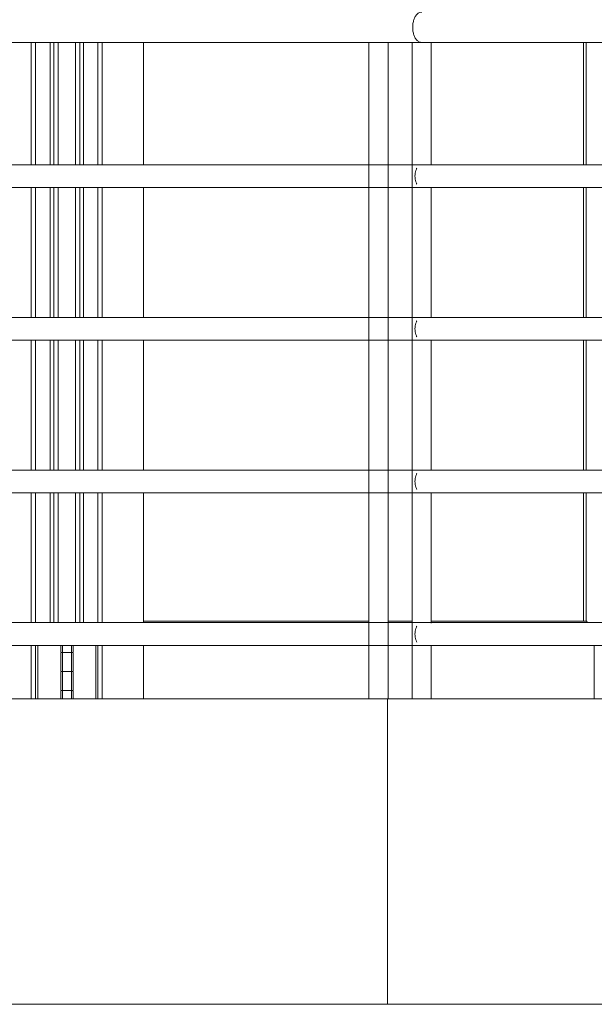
# Model space of a CAD drawing. Header units: inches. Extents: x 424 to 2043, y -237 to 445.
# Tile 909 of 965: x 979.802 to 980.555, y 229.75 to 231.04. Entities that reach past the tile are written whole.
import ezdxf

# ---------------------------------------------------------------- set-up
doc = ezdxf.new("R2010")
doc.units = ezdxf.units.IN
doc.header["$MEASUREMENT"] = 0
for name, color, linetype, lineweight in [('A-DOOR', 31, 'Continuous', 9), ('A-FLOR', 192, 'Continuous', 9), ('A-FLOR-HRAL', 11, 'Continuous', 9)]:
    doc.layers.add(name, color=color, linetype=linetype, lineweight=lineweight)

# ---------------------------------------------------------------- blocks, each defined once
blk = doc.blocks.new('Railing - 25mm-185987-Section 2')
at = {"layer": 'A-FLOR-HRAL'}
for p, q in [((27.2642, 6.46), (27.2642, 5.6)), ((27.2761, 6.46), (27.2642, 6.46)), ((27.2824, 6.46), (27.2761, 6.46)), ((27.2892, 6.2995), (27.2892, 6.46)), ((27.2892, 6.0995), (27.2892, 6.2705)), ((27.2892, 5.8995), (27.2892, 6.0705)), ((27.2892, 5.6995), (27.2892, 5.8705)), ((27.2892, 5.6), (27.2892, 5.6705))]:
    blk.add_line(p, q, dxfattribs=at)
blk = doc.blocks.new('Railing - 25mm-V37-Section 2')
at = {"layer": 'A-FLOR-HRAL'}
for p, q in [((19.7206, 6.46), (19.7206, 5.6)), ((19.7326, 6.46), (19.7206, 6.46)), ((19.7456, 6.46), (19.7326, 6.46)), ((19.7456, 5.6), (19.7456, 6.46))]:
    blk.add_line(p, q, dxfattribs=at)
blk = doc.blocks.new('Railing - Railing-202422-Section 2')
at = {"layer": 'A-FLOR-HRAL'}
for p, q in [((20.2501, 14.46), (26.2602, 14.46)), ((26.2602, 14.46), (29.7887, 14.46)), ((26.2602, 14.3), (20.4674, 14.3)), ((29.7887, 14.3), (26.2602, 14.3)), ((20.5081, 14.27), (26.2602, 14.27)), ((26.2602, 14.27), (29.7887, 14.27)), ((26.2602, 14.1), (20.739, 14.1)), ((29.7887, 14.1), (26.2602, 14.1)), ((20.7797, 14.07), (26.2602, 14.07)), ((26.2602, 14.07), (29.7887, 14.07)), ((26.2602, 13.9), (21.0106, 13.9)), ((29.7887, 13.9), (26.2602, 13.9)), ((21.0513, 13.87), (26.2602, 13.87)), ((26.2602, 13.87), (29.7887, 13.87)), ((26.2602, 13.7), (21.2822, 13.7)), ((29.7887, 13.7), (26.2602, 13.7)), ((21.323, 13.67), (26.2602, 13.67)), ((26.2602, 13.67), (29.7887, 13.67))]:
    blk.add_line(p, q, dxfattribs=at)
for points, knots in [([(26.2483, 14.48), (26.2483, 14.4817), (26.2485, 14.4852), (26.2496, 14.4893), (26.2507, 14.4922), (26.2517, 14.4942), (26.2529, 14.4959), (26.2542, 14.4974), (26.2556, 14.4985), (26.2571, 14.4994), (26.2587, 14.4999), (26.2597, 14.5), (26.2602, 14.5)], [0, 0, 0, 0, 0.0833333, 0.1666667, 0.2083333, 0.25, 0.2916667, 0.3333333, 0.375, 0.4166667, 0.4583333, 0.5, 0.5, 0.5, 0.5]), ([(26.2602, 14.46), (26.2597, 14.46), (26.2587, 14.4601), (26.2571, 14.4606), (26.2556, 14.4615), (26.2542, 14.4626), (26.2529, 14.4641), (26.2517, 14.4658), (26.2507, 14.4678), (26.2496, 14.4707), (26.2485, 14.4748), (26.2483, 14.4783), (26.2483, 14.48)], [0.5, 0.5, 0.5, 0.5, 0.5416667, 0.5833333, 0.625, 0.6666667, 0.7083333, 0.75, 0.7916667, 0.8333333, 0.9166667, 1, 1, 1, 1]), ([(26.2513, 14.285), (26.2513, 14.2863), (26.2515, 14.2889), (26.2522, 14.292), (26.2531, 14.2942), (26.2536, 14.2951), (26.2539, 14.2956)], [0, 0, 0, 0, 0.0833333, 0.1666667, 0.2083333, 0.25, 0.25, 0.25, 0.25]), ([(26.2539, 14.2744), (26.2536, 14.2749), (26.2531, 14.2758), (26.2522, 14.278), (26.2515, 14.2811), (26.2513, 14.2837), (26.2513, 14.285)], [0.75, 0.75, 0.75, 0.75, 0.7916667, 0.8333333, 0.9166667, 1, 1, 1, 1]), ([(26.2513, 14.085), (26.2513, 14.0863), (26.2515, 14.0889), (26.2522, 14.092), (26.2531, 14.0942), (26.2536, 14.0951), (26.2539, 14.0956)], [0, 0, 0, 0, 0.0833333, 0.1666667, 0.2083333, 0.25, 0.25, 0.25, 0.25]), ([(26.2539, 14.0744), (26.2536, 14.0749), (26.2531, 14.0758), (26.2522, 14.078), (26.2515, 14.0811), (26.2513, 14.0837), (26.2513, 14.085)], [0.75, 0.75, 0.75, 0.75, 0.7916667, 0.8333333, 0.9166667, 1, 1, 1, 1]), ([(26.2513, 13.885), (26.2513, 13.8863), (26.2515, 13.8889), (26.2522, 13.892), (26.2531, 13.8942), (26.2536, 13.8951), (26.2539, 13.8956)], [0, 0, 0, 0, 0.0833333, 0.1666667, 0.2083333, 0.25, 0.25, 0.25, 0.25]), ([(26.2539, 13.8744), (26.2536, 13.8749), (26.2531, 13.8758), (26.2522, 13.878), (26.2515, 13.8811), (26.2513, 13.8837), (26.2513, 13.885)], [0.75, 0.75, 0.75, 0.75, 0.7916667, 0.8333333, 0.9166667, 1, 1, 1, 1]), ([(26.2513, 13.685), (26.2513, 13.6863), (26.2515, 13.6889), (26.2522, 13.692), (26.2531, 13.6942), (26.2536, 13.6951), (26.2539, 13.6956)], [0, 0, 0, 0, 0.0833333, 0.1666667, 0.2083333, 0.25, 0.25, 0.25, 0.25]), ([(26.2539, 13.6744), (26.2536, 13.6749), (26.2531, 13.6758), (26.2522, 13.678), (26.2515, 13.6811), (26.2513, 13.6837), (26.2513, 13.685)], [0.75, 0.75, 0.75, 0.75, 0.7916667, 0.8333333, 0.9166667, 1, 1, 1, 1])]:
    blk.add_open_spline(points, degree=3, knots=knots, dxfattribs=at)
for name, p in [('Railing - 25mm-V37-Section 2', (6.4704, 8)), ('Railing - 25mm-185987-Section 2', (-1.0165, 8))]:
    blk.add_blockref(name, p)
blk = doc.blocks.new('5-panel_Bi-fold_external_door_10806 - Type 1-V73-Section 2')
at = {"layer": 'A-DOOR'}
for p, q in [((25.748, 14.3), (25.748, 14.46)), ((25.7537, 14.46), (25.7537, 14.3)), ((25.773, 14.3), (25.773, 14.46)), ((25.7779, 14.3), (25.7779, 14.46)), ((25.7836, 14.3), (25.7836, 14.46)), ((25.8061, 14.46), (25.8061, 14.3)), ((25.8117, 14.46), (25.8117, 14.3)), ((25.8167, 14.46), (25.8167, 14.3)), ((25.8355, 14.3), (25.8355, 14.46)), ((25.8411, 14.46), (25.8411, 14.3)), ((25.8953, 14.46), (25.8953, 14.3)), ((26.4722, 14.3), (26.4722, 14.46)), ((26.4758, 14.3), (26.4758, 14.46)), ((25.748, 14.1), (25.748, 14.27)), ((25.7537, 14.27), (25.7537, 14.1)), ((25.773, 14.1), (25.773, 14.27)), ((25.7779, 14.1), (25.7779, 14.27)), ((25.7836, 14.1), (25.7836, 14.27)), ((25.8061, 14.27), (25.8061, 14.1)), ((25.8117, 14.27), (25.8117, 14.1)), ((25.8167, 14.27), (25.8167, 14.1)), ((25.8355, 14.1), (25.8355, 14.27)), ((25.8411, 14.27), (25.8411, 14.1)), ((25.8953, 14.27), (25.8953, 14.1)), ((26.4722, 14.1), (26.4722, 14.27)), ((26.4758, 14.1), (26.4758, 14.27)), ((25.748, 13.9), (25.748, 14.07)), ((25.7537, 14.07), (25.7537, 13.9)), ((25.773, 13.9), (25.773, 14.07)), ((25.7779, 13.9), (25.7779, 14.07)), ((25.7836, 13.9), (25.7836, 14.07)), ((25.8061, 14.07), (25.8061, 13.9)), ((25.8117, 14.07), (25.8117, 13.9)), ((25.8167, 14.07), (25.8167, 13.9)), ((25.8355, 13.9), (25.8355, 14.07)), ((25.8411, 14.07), (25.8411, 13.9)), ((25.8953, 14.07), (25.8953, 13.9)), ((26.4722, 13.9), (26.4722, 14.07)), ((26.4758, 13.9), (26.4758, 14.07)), ((25.748, 13.7), (25.748, 13.87)), ((25.7537, 13.87), (25.7537, 13.7)), ((25.773, 13.7), (25.773, 13.87)), ((25.7779, 13.7), (25.7779, 13.87)), ((25.7836, 13.7), (25.7836, 13.87)), ((25.8061, 13.87), (25.8061, 13.7)), ((25.8117, 13.87), (25.8117, 13.7)), ((25.8167, 13.87), (25.8167, 13.7)), ((25.8355, 13.7), (25.8355, 13.87)), ((25.8411, 13.87), (25.8411, 13.7)), ((25.8953, 13.87), (25.8953, 13.7)), ((26.4722, 13.7018), (26.4722, 13.87)), ((26.4758, 13.7018), (26.4758, 13.87)), ((25.8953, 13.7018), (26.191, 13.7018)), ((26.2158, 13.7018), (26.2477, 13.7018)), ((26.2725, 13.7018), (26.4763, 13.7018)), ((26.4763, 13.7018), (26.4776, 13.7)), ((25.748, 13.6), (25.748, 13.67)), ((25.7537, 13.67), (25.7537, 13.6)), ((25.7566, 13.6), (25.7566, 13.67)), ((25.787, 13.67), (25.787, 13.662)), ((25.7891, 13.67), (25.7891, 13.6)), ((25.8008, 13.6), (25.8008, 13.67)), ((25.803, 13.662), (25.803, 13.67)), ((25.8328, 13.67), (25.8328, 13.6)), ((25.8355, 13.6), (25.8355, 13.67)), ((25.8411, 13.67), (25.8411, 13.6)), ((25.8953, 13.67), (25.8953, 13.6)), ((26.4861, 13.67), (26.4861, 13.6)), ((25.787, 13.66), (25.787, 13.637)), ((25.7949, 13.661), (25.789, 13.661)), ((25.789, 13.661), (25.795, 13.661)), ((25.8, 13.661), (25.7949, 13.661)), ((25.795, 13.661), (25.8009, 13.661)), ((25.803, 13.637), (25.803, 13.66)), ((25.7949, 13.636), (25.789, 13.636)), ((25.789, 13.636), (25.795, 13.636)), ((25.8, 13.636), (25.7949, 13.636)), ((25.795, 13.636), (25.8009, 13.636)), ((25.787, 13.635), (25.787, 13.612)), ((25.803, 13.612), (25.803, 13.635)), ((25.787, 13.61), (25.787, 13.6)), ((25.7949, 13.611), (25.789, 13.611)), ((25.789, 13.611), (25.795, 13.611)), ((25.8, 13.611), (25.7949, 13.611)), ((25.795, 13.611), (25.8009, 13.611)), ((25.803, 13.6), (25.803, 13.61))]:
    blk.add_line(p, q, dxfattribs=at)
at = {"layer": 'A-DOOR', "flags": 128}
for points in [[(25.788, 13.661), (25.7879, 13.661), (25.7879, 13.661), (25.7878, 13.661), (25.7878, 13.661), (25.7878, 13.661), (25.7877, 13.661), (25.7877, 13.661), (25.7877, 13.6611), (25.7876, 13.6611), (25.7876, 13.6611), (25.7875, 13.6611), (25.7875, 13.6611), (25.7875, 13.6611), (25.7874, 13.6612), (25.7874, 13.6612), (25.7874, 13.6612), (25.7873, 13.6612), (25.7873, 13.6612), (25.7873, 13.6613), (25.7872, 13.6613), (25.7872, 13.6613), (25.7872, 13.6614), (25.7872, 13.6614), (25.7871, 13.6614), (25.7871, 13.6615), (25.7871, 13.6615), (25.7871, 13.6615), (25.7871, 13.6616), (25.787, 13.6616), (25.787, 13.6616), (25.787, 13.6617), (25.787, 13.6617), (25.787, 13.6618), (25.787, 13.6618), (25.787, 13.6618), (25.787, 13.6619), (25.787, 13.6619), (25.787, 13.6619), (25.787, 13.662), (25.787, 13.662)], [(25.803, 13.662), (25.803, 13.662), (25.803, 13.6619), (25.803, 13.6619), (25.803, 13.6618), (25.8029, 13.6618), (25.8029, 13.6618), (25.8029, 13.6617), (25.8029, 13.6617), (25.8029, 13.6616), (25.8029, 13.6616), (25.8029, 13.6616), (25.8029, 13.6615), (25.8028, 13.6615), (25.8028, 13.6615), (25.8028, 13.6614), (25.8028, 13.6614), (25.8027, 13.6614), (25.8027, 13.6613), (25.8027, 13.6613), (25.8027, 13.6613), (25.8026, 13.6613), (25.8026, 13.6612), (25.8026, 13.6612), (25.8025, 13.6612), (25.8025, 13.6612), (25.8025, 13.6611), (25.8024, 13.6611), (25.8024, 13.6611), (25.8024, 13.6611), (25.8023, 13.6611), (25.8023, 13.6611), (25.8023, 13.661), (25.8022, 13.661), (25.8022, 13.661), (25.8021, 13.661), (25.8021, 13.661), (25.8021, 13.661), (25.802, 13.661), (25.802, 13.661), (25.802, 13.661)], [(25.787, 13.66), (25.787, 13.66), (25.787, 13.6601), (25.787, 13.6601), (25.787, 13.6602), (25.787, 13.6602), (25.787, 13.6602), (25.787, 13.6603), (25.787, 13.6603), (25.787, 13.6604), (25.787, 13.6604), (25.7871, 13.6604), (25.7871, 13.6605), (25.7871, 13.6605), (25.7871, 13.6605), (25.7871, 13.6606), (25.7872, 13.6606), (25.7872, 13.6606), (25.7872, 13.6607), (25.7872, 13.6607), (25.7873, 13.6607), (25.7873, 13.6607), (25.7873, 13.6608), (25.7874, 13.6608), (25.7874, 13.6608), (25.7874, 13.6608), (25.7875, 13.6609), (25.7875, 13.6609), (25.7875, 13.6609), (25.7876, 13.6609), (25.7876, 13.6609), (25.7876, 13.6609), (25.7877, 13.661), (25.7877, 13.661), (25.7878, 13.661), (25.7878, 13.661), (25.7878, 13.661), (25.7879, 13.661), (25.7879, 13.661), (25.788, 13.661), (25.788, 13.661)], [(25.7949, 13.661), (25.7946, 13.661), (25.7943, 13.661), (25.7941, 13.661), (25.7938, 13.661), (25.7935, 13.661), (25.7932, 13.661), (25.793, 13.661), (25.7927, 13.661), (25.7924, 13.661), (25.7922, 13.661), (25.7919, 13.661), (25.7917, 13.661), (25.7914, 13.661), (25.7912, 13.661), (25.791, 13.661), (25.7907, 13.661), (25.7905, 13.661), (25.7903, 13.661), (25.7901, 13.661), (25.7899, 13.661), (25.7897, 13.661), (25.7895, 13.661), (25.7894, 13.661), (25.7892, 13.661), (25.789, 13.661), (25.7889, 13.661), (25.7888, 13.661), (25.7886, 13.661), (25.7885, 13.661), (25.7884, 13.661), (25.7883, 13.661), (25.7882, 13.661), (25.7882, 13.661), (25.7881, 13.661), (25.7881, 13.661), (25.788, 13.661), (25.788, 13.661), (25.788, 13.661), (25.788, 13.661)], [(25.788, 13.661), (25.788, 13.661), (25.788, 13.661), (25.788, 13.661), (25.7881, 13.661), (25.7881, 13.661), (25.7882, 13.661), (25.7882, 13.661), (25.7883, 13.661), (25.7884, 13.661), (25.7885, 13.661), (25.7886, 13.661), (25.7888, 13.661), (25.7889, 13.661), (25.789, 13.661), (25.7892, 13.661), (25.7894, 13.661), (25.7895, 13.661), (25.7897, 13.661), (25.7899, 13.661), (25.7901, 13.661), (25.7903, 13.661), (25.7905, 13.661), (25.7907, 13.661), (25.791, 13.661), (25.7912, 13.661), (25.7914, 13.661), (25.7917, 13.661), (25.7919, 13.661), (25.7922, 13.661), (25.7924, 13.661), (25.7927, 13.661), (25.793, 13.661), (25.7932, 13.661), (25.7935, 13.661), (25.7938, 13.661), (25.7941, 13.661), (25.7943, 13.661), (25.7946, 13.661), (25.7949, 13.661), (25.795, 13.661)], [(25.795, 13.661), (25.7947, 13.661), (25.7945, 13.661), (25.7942, 13.661), (25.7939, 13.661), (25.7936, 13.661), (25.7934, 13.661), (25.7931, 13.661), (25.7928, 13.661), (25.7926, 13.661), (25.7923, 13.661), (25.792, 13.661), (25.7918, 13.661), (25.7915, 13.661), (25.7913, 13.661), (25.7911, 13.661), (25.7908, 13.661), (25.7906, 13.661), (25.7904, 13.661), (25.7902, 13.661), (25.79, 13.661), (25.7898, 13.661), (25.7896, 13.661), (25.7894, 13.661), (25.7893, 13.661), (25.7891, 13.661), (25.789, 13.661), (25.7888, 13.661), (25.7887, 13.661), (25.7886, 13.661), (25.7885, 13.661), (25.7884, 13.661), (25.7883, 13.661), (25.7882, 13.661), (25.7881, 13.661), (25.7881, 13.661), (25.788, 13.661), (25.788, 13.661), (25.788, 13.661), (25.788, 13.661)], [(25.788, 13.661), (25.788, 13.661), (25.788, 13.661), (25.788, 13.661), (25.7881, 13.661), (25.7881, 13.661), (25.7882, 13.661), (25.7882, 13.661), (25.7883, 13.661), (25.7884, 13.661), (25.7885, 13.661), (25.7886, 13.661), (25.7888, 13.661), (25.7889, 13.661), (25.789, 13.661), (25.7892, 13.661), (25.7894, 13.661), (25.7895, 13.661), (25.7897, 13.661), (25.7899, 13.661), (25.7901, 13.661), (25.7903, 13.661), (25.7905, 13.661), (25.7907, 13.661), (25.791, 13.661), (25.7912, 13.661), (25.7914, 13.661), (25.7917, 13.661), (25.7919, 13.661), (25.7922, 13.661), (25.7924, 13.661), (25.7927, 13.661), (25.793, 13.661), (25.7932, 13.661), (25.7935, 13.661), (25.7938, 13.661), (25.7941, 13.661), (25.7943, 13.661), (25.7946, 13.661), (25.7949, 13.661), (25.7949, 13.661)], [(25.802, 13.661), (25.802, 13.661), (25.8019, 13.661), (25.8019, 13.661), (25.8019, 13.661), (25.8018, 13.661), (25.8018, 13.661), (25.8017, 13.661), (25.8016, 13.661), (25.8015, 13.661), (25.8014, 13.661), (25.8013, 13.661), (25.8012, 13.661), (25.801, 13.661), (25.8009, 13.661), (25.8007, 13.661), (25.8006, 13.661), (25.8004, 13.661), (25.8002, 13.661), (25.8, 13.661), (25.7998, 13.661), (25.7996, 13.661), (25.7994, 13.661), (25.7992, 13.661), (25.799, 13.661), (25.7987, 13.661), (25.7985, 13.661), (25.7983, 13.661), (25.798, 13.661), (25.7978, 13.661), (25.7975, 13.661), (25.7972, 13.661), (25.797, 13.661), (25.7967, 13.661), (25.7964, 13.661), (25.7962, 13.661), (25.7959, 13.661), (25.7956, 13.661), (25.7953, 13.661), (25.795, 13.661), (25.7949, 13.661)], [(25.7949, 13.661), (25.7952, 13.661), (25.7955, 13.661), (25.7957, 13.661), (25.796, 13.661), (25.7963, 13.661), (25.7966, 13.661), (25.7968, 13.661), (25.7971, 13.661), (25.7974, 13.661), (25.7976, 13.661), (25.7979, 13.661), (25.7981, 13.661), (25.7984, 13.661), (25.7986, 13.661), (25.7989, 13.661), (25.7991, 13.661), (25.7993, 13.661), (25.7995, 13.661), (25.7997, 13.661), (25.7999, 13.661), (25.8001, 13.661), (25.8003, 13.661), (25.8005, 13.661), (25.8007, 13.661), (25.8008, 13.661), (25.801, 13.661), (25.8011, 13.661), (25.8012, 13.661), (25.8014, 13.661), (25.8015, 13.661), (25.8016, 13.661), (25.8017, 13.661), (25.8017, 13.661), (25.8018, 13.661), (25.8019, 13.661), (25.8019, 13.661), (25.8019, 13.661), (25.802, 13.661), (25.802, 13.661)], [(25.795, 13.661), (25.7953, 13.661), (25.7956, 13.661), (25.7959, 13.661), (25.7961, 13.661), (25.7964, 13.661), (25.7967, 13.661), (25.797, 13.661), (25.7972, 13.661), (25.7975, 13.661), (25.7977, 13.661), (25.798, 13.661), (25.7983, 13.661), (25.7985, 13.661), (25.7987, 13.661), (25.799, 13.661), (25.7992, 13.661), (25.7994, 13.661), (25.7996, 13.661), (25.7998, 13.661), (25.8, 13.661), (25.8002, 13.661), (25.8004, 13.661), (25.8006, 13.661), (25.8007, 13.661)], [(25.8007, 13.661), (25.8006, 13.661), (25.8004, 13.661), (25.8002, 13.661), (25.8, 13.661), (25.7998, 13.661), (25.7996, 13.661), (25.7994, 13.661), (25.7992, 13.661), (25.799, 13.661), (25.7987, 13.661), (25.7985, 13.661), (25.7983, 13.661), (25.798, 13.661), (25.7978, 13.661), (25.7975, 13.661), (25.7972, 13.661), (25.797, 13.661), (25.7967, 13.661), (25.7964, 13.661), (25.7962, 13.661), (25.7959, 13.661), (25.7956, 13.661), (25.7953, 13.661), (25.795, 13.661), (25.795, 13.661)], [(25.8009, 13.661), (25.801, 13.661), (25.8012, 13.661), (25.8013, 13.661), (25.8014, 13.661), (25.8015, 13.661), (25.8016, 13.661), (25.8017, 13.661), (25.8018, 13.661), (25.8018, 13.661), (25.8019, 13.661), (25.8019, 13.661), (25.8019, 13.661), (25.802, 13.661), (25.802, 13.661)], [(25.802, 13.661), (25.802, 13.661), (25.8019, 13.661), (25.8019, 13.661), (25.8019, 13.661), (25.8018, 13.661), (25.8018, 13.661), (25.8017, 13.661), (25.8016, 13.661), (25.8015, 13.661), (25.8014, 13.661), (25.8013, 13.661), (25.8012, 13.661), (25.801, 13.661), (25.8009, 13.661)], [(25.802, 13.661), (25.802, 13.661), (25.802, 13.661), (25.8021, 13.661), (25.8021, 13.661), (25.8022, 13.661), (25.8022, 13.661), (25.8022, 13.661), (25.8023, 13.6609), (25.8023, 13.6609), (25.8024, 13.6609), (25.8024, 13.6609), (25.8024, 13.6609), (25.8025, 13.6609), (25.8025, 13.6608), (25.8025, 13.6608), (25.8026, 13.6608), (25.8026, 13.6608), (25.8026, 13.6608), (25.8027, 13.6607), (25.8027, 13.6607), (25.8027, 13.6607), (25.8027, 13.6606), (25.8028, 13.6606), (25.8028, 13.6606), (25.8028, 13.6605), (25.8028, 13.6605), (25.8028, 13.6605), (25.8029, 13.6604), (25.8029, 13.6604), (25.8029, 13.6604), (25.8029, 13.6603), (25.8029, 13.6603), (25.8029, 13.6602), (25.8029, 13.6602), (25.803, 13.6602), (25.803, 13.6601), (25.803, 13.6601), (25.803, 13.6601), (25.803, 13.66), (25.803, 13.66)], [(25.788, 13.636), (25.7879, 13.636), (25.7879, 13.636), (25.7878, 13.636), (25.7878, 13.636), (25.7878, 13.636), (25.7877, 13.636), (25.7877, 13.636), (25.7877, 13.6361), (25.7876, 13.6361), (25.7876, 13.6361), (25.7875, 13.6361), (25.7875, 13.6361), (25.7875, 13.6361), (25.7874, 13.6362), (25.7874, 13.6362), (25.7874, 13.6362), (25.7873, 13.6362), (25.7873, 13.6362), (25.7873, 13.6363), (25.7872, 13.6363), (25.7872, 13.6363), (25.7872, 13.6364), (25.7872, 13.6364), (25.7871, 13.6364), (25.7871, 13.6365), (25.7871, 13.6365), (25.7871, 13.6365), (25.7871, 13.6366), (25.787, 13.6366), (25.787, 13.6366), (25.787, 13.6367), (25.787, 13.6367), (25.787, 13.6368), (25.787, 13.6368), (25.787, 13.6368), (25.787, 13.6369), (25.787, 13.6369), (25.787, 13.6369), (25.787, 13.637), (25.787, 13.637)], [(25.787, 13.635), (25.787, 13.635), (25.787, 13.6351), (25.787, 13.6351), (25.787, 13.6352), (25.787, 13.6352), (25.787, 13.6352), (25.787, 13.6353), (25.787, 13.6353), (25.787, 13.6354), (25.787, 13.6354), (25.7871, 13.6354), (25.7871, 13.6355), (25.7871, 13.6355), (25.7871, 13.6355), (25.7871, 13.6356), (25.7872, 13.6356), (25.7872, 13.6356), (25.7872, 13.6357), (25.7872, 13.6357), (25.7873, 13.6357), (25.7873, 13.6357), (25.7873, 13.6358), (25.7874, 13.6358), (25.7874, 13.6358), (25.7874, 13.6358), (25.7875, 13.6359), (25.7875, 13.6359), (25.7875, 13.6359), (25.7876, 13.6359), (25.7876, 13.6359), (25.7876, 13.6359), (25.7877, 13.636), (25.7877, 13.636), (25.7878, 13.636), (25.7878, 13.636), (25.7878, 13.636), (25.7879, 13.636), (25.7879, 13.636), (25.788, 13.636), (25.788, 13.636)], [(25.7949, 13.636), (25.7946, 13.636), (25.7943, 13.636), (25.7941, 13.636), (25.7938, 13.636), (25.7935, 13.636), (25.7932, 13.636), (25.793, 13.636), (25.7927, 13.636), (25.7924, 13.636), (25.7922, 13.636), (25.7919, 13.636), (25.7917, 13.636), (25.7914, 13.636), (25.7912, 13.636), (25.791, 13.636), (25.7907, 13.636), (25.7905, 13.636), (25.7903, 13.636), (25.7901, 13.636), (25.7899, 13.636), (25.7897, 13.636), (25.7895, 13.636), (25.7894, 13.636), (25.7892, 13.636), (25.789, 13.636), (25.7889, 13.636), (25.7888, 13.636), (25.7886, 13.636), (25.7885, 13.636), (25.7884, 13.636), (25.7883, 13.636), (25.7882, 13.636), (25.7882, 13.636), (25.7881, 13.636), (25.7881, 13.636), (25.788, 13.636), (25.788, 13.636), (25.788, 13.636), (25.788, 13.636)], [(25.788, 13.636), (25.788, 13.636), (25.788, 13.636), (25.788, 13.636), (25.7881, 13.636), (25.7881, 13.636), (25.7882, 13.636), (25.7882, 13.636), (25.7883, 13.636), (25.7884, 13.636), (25.7885, 13.636), (25.7886, 13.636), (25.7888, 13.636), (25.7889, 13.636), (25.789, 13.636), (25.7892, 13.636), (25.7894, 13.636), (25.7895, 13.636), (25.7897, 13.636), (25.7899, 13.636), (25.7901, 13.636), (25.7903, 13.636), (25.7905, 13.636), (25.7907, 13.636), (25.791, 13.636), (25.7912, 13.636), (25.7914, 13.636), (25.7917, 13.636), (25.7919, 13.636), (25.7922, 13.636), (25.7924, 13.636), (25.7927, 13.636), (25.793, 13.636), (25.7932, 13.636), (25.7935, 13.636), (25.7938, 13.636), (25.7941, 13.636), (25.7943, 13.636), (25.7946, 13.636), (25.7949, 13.636), (25.795, 13.636)], [(25.795, 13.636), (25.7947, 13.636), (25.7945, 13.636), (25.7942, 13.636), (25.7939, 13.636), (25.7936, 13.636), (25.7934, 13.636), (25.7931, 13.636), (25.7928, 13.636), (25.7926, 13.636), (25.7923, 13.636), (25.792, 13.636), (25.7918, 13.636), (25.7915, 13.636), (25.7913, 13.636), (25.7911, 13.636), (25.7908, 13.636), (25.7906, 13.636), (25.7904, 13.636), (25.7902, 13.636), (25.79, 13.636), (25.7898, 13.636), (25.7896, 13.636), (25.7894, 13.636), (25.7893, 13.636), (25.7891, 13.636), (25.789, 13.636), (25.7888, 13.636), (25.7887, 13.636), (25.7886, 13.636), (25.7885, 13.636), (25.7884, 13.636), (25.7883, 13.636), (25.7882, 13.636), (25.7881, 13.636), (25.7881, 13.636), (25.788, 13.636), (25.788, 13.636), (25.788, 13.636), (25.788, 13.636)], [(25.788, 13.636), (25.788, 13.636), (25.788, 13.636), (25.788, 13.636), (25.7881, 13.636), (25.7881, 13.636), (25.7882, 13.636), (25.7882, 13.636), (25.7883, 13.636), (25.7884, 13.636), (25.7885, 13.636), (25.7886, 13.636), (25.7888, 13.636), (25.7889, 13.636), (25.789, 13.636), (25.7892, 13.636), (25.7894, 13.636), (25.7895, 13.636), (25.7897, 13.636), (25.7899, 13.636), (25.7901, 13.636), (25.7903, 13.636), (25.7905, 13.636), (25.7907, 13.636), (25.791, 13.636), (25.7912, 13.636), (25.7914, 13.636), (25.7917, 13.636), (25.7919, 13.636), (25.7922, 13.636), (25.7924, 13.636), (25.7927, 13.636), (25.793, 13.636), (25.7932, 13.636), (25.7935, 13.636), (25.7938, 13.636), (25.7941, 13.636), (25.7943, 13.636), (25.7946, 13.636), (25.7949, 13.636), (25.7949, 13.636)], [(25.802, 13.636), (25.802, 13.636), (25.8019, 13.636), (25.8019, 13.636), (25.8019, 13.636), (25.8018, 13.636), (25.8018, 13.636), (25.8017, 13.636), (25.8016, 13.636), (25.8015, 13.636), (25.8014, 13.636), (25.8013, 13.636), (25.8012, 13.636), (25.801, 13.636), (25.8009, 13.636), (25.8007, 13.636), (25.8006, 13.636), (25.8004, 13.636), (25.8002, 13.636), (25.8, 13.636), (25.7998, 13.636), (25.7996, 13.636), (25.7994, 13.636), (25.7992, 13.636), (25.799, 13.636), (25.7987, 13.636), (25.7985, 13.636), (25.7983, 13.636), (25.798, 13.636), (25.7978, 13.636), (25.7975, 13.636), (25.7972, 13.636), (25.797, 13.636), (25.7967, 13.636), (25.7964, 13.636), (25.7962, 13.636), (25.7959, 13.636), (25.7956, 13.636), (25.7953, 13.636), (25.795, 13.636), (25.7949, 13.636)], [(25.7949, 13.636), (25.7952, 13.636), (25.7955, 13.636), (25.7957, 13.636), (25.796, 13.636), (25.7963, 13.636), (25.7966, 13.636), (25.7968, 13.636), (25.7971, 13.636), (25.7974, 13.636), (25.7976, 13.636), (25.7979, 13.636), (25.7981, 13.636), (25.7984, 13.636), (25.7986, 13.636), (25.7989, 13.636), (25.7991, 13.636), (25.7993, 13.636), (25.7995, 13.636), (25.7997, 13.636), (25.7999, 13.636), (25.8001, 13.636), (25.8003, 13.636), (25.8005, 13.636), (25.8007, 13.636), (25.8008, 13.636), (25.801, 13.636), (25.8011, 13.636), (25.8012, 13.636), (25.8014, 13.636), (25.8015, 13.636), (25.8016, 13.636), (25.8017, 13.636), (25.8017, 13.636), (25.8018, 13.636), (25.8019, 13.636), (25.8019, 13.636), (25.8019, 13.636), (25.802, 13.636), (25.802, 13.636)], [(25.795, 13.636), (25.7953, 13.636), (25.7956, 13.636), (25.7959, 13.636), (25.7961, 13.636), (25.7964, 13.636), (25.7967, 13.636), (25.797, 13.636), (25.7972, 13.636), (25.7975, 13.636), (25.7977, 13.636), (25.798, 13.636), (25.7983, 13.636), (25.7985, 13.636), (25.7987, 13.636), (25.799, 13.636), (25.7992, 13.636), (25.7994, 13.636), (25.7996, 13.636), (25.7998, 13.636), (25.8, 13.636), (25.8002, 13.636), (25.8004, 13.636), (25.8006, 13.636), (25.8007, 13.636)], [(25.8007, 13.636), (25.8006, 13.636), (25.8004, 13.636), (25.8002, 13.636), (25.8, 13.636), (25.7998, 13.636), (25.7996, 13.636), (25.7994, 13.636), (25.7992, 13.636), (25.799, 13.636), (25.7987, 13.636), (25.7985, 13.636), (25.7983, 13.636), (25.798, 13.636), (25.7978, 13.636), (25.7975, 13.636), (25.7972, 13.636), (25.797, 13.636), (25.7967, 13.636), (25.7964, 13.636), (25.7962, 13.636), (25.7959, 13.636), (25.7956, 13.636), (25.7953, 13.636), (25.795, 13.636), (25.795, 13.636)], [(25.8009, 13.636), (25.801, 13.636), (25.8012, 13.636), (25.8013, 13.636), (25.8014, 13.636), (25.8015, 13.636), (25.8016, 13.636), (25.8017, 13.636), (25.8018, 13.636), (25.8018, 13.636), (25.8019, 13.636), (25.8019, 13.636), (25.8019, 13.636), (25.802, 13.636), (25.802, 13.636)], [(25.802, 13.636), (25.802, 13.636), (25.8019, 13.636), (25.8019, 13.636), (25.8019, 13.636), (25.8018, 13.636), (25.8018, 13.636), (25.8017, 13.636), (25.8016, 13.636), (25.8015, 13.636), (25.8014, 13.636), (25.8013, 13.636), (25.8012, 13.636), (25.801, 13.636), (25.8009, 13.636)], [(25.803, 13.637), (25.803, 13.637), (25.803, 13.6369), (25.803, 13.6369), (25.803, 13.6368), (25.8029, 13.6368), (25.8029, 13.6368), (25.8029, 13.6367), (25.8029, 13.6367), (25.8029, 13.6366), (25.8029, 13.6366), (25.8029, 13.6366), (25.8029, 13.6365), (25.8028, 13.6365), (25.8028, 13.6365), (25.8028, 13.6364), (25.8028, 13.6364), (25.8027, 13.6364), (25.8027, 13.6363), (25.8027, 13.6363), (25.8027, 13.6363), (25.8026, 13.6363), (25.8026, 13.6362), (25.8026, 13.6362), (25.8025, 13.6362), (25.8025, 13.6362), (25.8025, 13.6361), (25.8024, 13.6361), (25.8024, 13.6361), (25.8024, 13.6361), (25.8023, 13.6361), (25.8023, 13.6361), (25.8023, 13.636), (25.8022, 13.636), (25.8022, 13.636), (25.8021, 13.636), (25.8021, 13.636), (25.8021, 13.636), (25.802, 13.636), (25.802, 13.636), (25.802, 13.636)], [(25.802, 13.636), (25.802, 13.636), (25.802, 13.636), (25.8021, 13.636), (25.8021, 13.636), (25.8022, 13.636), (25.8022, 13.636), (25.8022, 13.636), (25.8023, 13.6359), (25.8023, 13.6359), (25.8024, 13.6359), (25.8024, 13.6359), (25.8024, 13.6359), (25.8025, 13.6359), (25.8025, 13.6358), (25.8025, 13.6358), (25.8026, 13.6358), (25.8026, 13.6358), (25.8026, 13.6358), (25.8027, 13.6357), (25.8027, 13.6357), (25.8027, 13.6357), (25.8027, 13.6356), (25.8028, 13.6356), (25.8028, 13.6356), (25.8028, 13.6355), (25.8028, 13.6355), (25.8028, 13.6355), (25.8029, 13.6354), (25.8029, 13.6354), (25.8029, 13.6354), (25.8029, 13.6353), (25.8029, 13.6353), (25.8029, 13.6352), (25.8029, 13.6352), (25.803, 13.6352), (25.803, 13.6351), (25.803, 13.6351), (25.803, 13.6351), (25.803, 13.635), (25.803, 13.635)], [(25.788, 13.611), (25.7879, 13.611), (25.7879, 13.611), (25.7878, 13.611), (25.7878, 13.611), (25.7878, 13.611), (25.7877, 13.611), (25.7877, 13.611), (25.7877, 13.6111), (25.7876, 13.6111), (25.7876, 13.6111), (25.7875, 13.6111), (25.7875, 13.6111), (25.7875, 13.6111), (25.7874, 13.6112), (25.7874, 13.6112), (25.7874, 13.6112), (25.7873, 13.6112), (25.7873, 13.6112), (25.7873, 13.6113), (25.7872, 13.6113), (25.7872, 13.6113), (25.7872, 13.6114), (25.7872, 13.6114), (25.7871, 13.6114), (25.7871, 13.6115), (25.7871, 13.6115), (25.7871, 13.6115), (25.7871, 13.6116), (25.787, 13.6116), (25.787, 13.6116), (25.787, 13.6117), (25.787, 13.6117), (25.787, 13.6118), (25.787, 13.6118), (25.787, 13.6118), (25.787, 13.6119), (25.787, 13.6119), (25.787, 13.6119), (25.787, 13.612), (25.787, 13.612)], [(25.787, 13.61), (25.787, 13.61), (25.787, 13.6101), (25.787, 13.6101), (25.787, 13.6102), (25.787, 13.6102), (25.787, 13.6102), (25.787, 13.6103), (25.787, 13.6103), (25.787, 13.6104), (25.787, 13.6104), (25.7871, 13.6104), (25.7871, 13.6105), (25.7871, 13.6105), (25.7871, 13.6105), (25.7871, 13.6106), (25.7872, 13.6106), (25.7872, 13.6106), (25.7872, 13.6107), (25.7872, 13.6107), (25.7873, 13.6107), (25.7873, 13.6107), (25.7873, 13.6108), (25.7874, 13.6108), (25.7874, 13.6108), (25.7874, 13.6108), (25.7875, 13.6109), (25.7875, 13.6109), (25.7875, 13.6109), (25.7876, 13.6109), (25.7876, 13.6109), (25.7876, 13.6109), (25.7877, 13.611), (25.7877, 13.611), (25.7878, 13.611), (25.7878, 13.611), (25.7878, 13.611), (25.7879, 13.611), (25.7879, 13.611), (25.788, 13.611), (25.788, 13.611)], [(25.7949, 13.611), (25.7946, 13.611), (25.7943, 13.611), (25.7941, 13.611), (25.7938, 13.611), (25.7935, 13.611), (25.7932, 13.611), (25.793, 13.611), (25.7927, 13.611), (25.7924, 13.611), (25.7922, 13.611), (25.7919, 13.611), (25.7917, 13.611), (25.7914, 13.611), (25.7912, 13.611), (25.791, 13.611), (25.7907, 13.611), (25.7905, 13.611), (25.7903, 13.611), (25.7901, 13.611), (25.7899, 13.611), (25.7897, 13.611), (25.7895, 13.611), (25.7894, 13.611), (25.7892, 13.611), (25.789, 13.611), (25.7889, 13.611), (25.7888, 13.611), (25.7886, 13.611), (25.7885, 13.611), (25.7884, 13.611), (25.7883, 13.611), (25.7882, 13.611), (25.7882, 13.611), (25.7881, 13.611), (25.7881, 13.611), (25.788, 13.611), (25.788, 13.611), (25.788, 13.611), (25.788, 13.611)], [(25.788, 13.611), (25.788, 13.611), (25.788, 13.611), (25.788, 13.611), (25.7881, 13.611), (25.7881, 13.611), (25.7882, 13.611), (25.7882, 13.611), (25.7883, 13.611), (25.7884, 13.611), (25.7885, 13.611), (25.7886, 13.611), (25.7888, 13.611), (25.7889, 13.611), (25.789, 13.611), (25.7892, 13.611), (25.7894, 13.611), (25.7895, 13.611), (25.7897, 13.611), (25.7899, 13.611), (25.7901, 13.611), (25.7903, 13.611), (25.7905, 13.611), (25.7907, 13.611), (25.791, 13.611), (25.7912, 13.611), (25.7914, 13.611), (25.7917, 13.611), (25.7919, 13.611), (25.7922, 13.611), (25.7924, 13.611), (25.7927, 13.611), (25.793, 13.611), (25.7932, 13.611), (25.7935, 13.611), (25.7938, 13.611), (25.7941, 13.611), (25.7943, 13.611), (25.7946, 13.611), (25.7949, 13.611), (25.795, 13.611)], [(25.795, 13.611), (25.7947, 13.611), (25.7945, 13.611), (25.7942, 13.611), (25.7939, 13.611), (25.7936, 13.611), (25.7934, 13.611), (25.7931, 13.611), (25.7928, 13.611), (25.7926, 13.611), (25.7923, 13.611), (25.792, 13.611), (25.7918, 13.611), (25.7915, 13.611), (25.7913, 13.611), (25.7911, 13.611), (25.7908, 13.611), (25.7906, 13.611), (25.7904, 13.611), (25.7902, 13.611), (25.79, 13.611), (25.7898, 13.611), (25.7896, 13.611), (25.7894, 13.611), (25.7893, 13.611), (25.7891, 13.611), (25.789, 13.611), (25.7888, 13.611), (25.7887, 13.611), (25.7886, 13.611), (25.7885, 13.611), (25.7884, 13.611), (25.7883, 13.611), (25.7882, 13.611), (25.7881, 13.611), (25.7881, 13.611), (25.788, 13.611), (25.788, 13.611), (25.788, 13.611), (25.788, 13.611)], [(25.788, 13.611), (25.788, 13.611), (25.788, 13.611), (25.788, 13.611), (25.7881, 13.611), (25.7881, 13.611), (25.7882, 13.611), (25.7882, 13.611), (25.7883, 13.611), (25.7884, 13.611), (25.7885, 13.611), (25.7886, 13.611), (25.7888, 13.611), (25.7889, 13.611), (25.789, 13.611), (25.7892, 13.611), (25.7894, 13.611), (25.7895, 13.611), (25.7897, 13.611), (25.7899, 13.611), (25.7901, 13.611), (25.7903, 13.611), (25.7905, 13.611), (25.7907, 13.611), (25.791, 13.611), (25.7912, 13.611), (25.7914, 13.611), (25.7917, 13.611), (25.7919, 13.611), (25.7922, 13.611), (25.7924, 13.611), (25.7927, 13.611), (25.793, 13.611), (25.7932, 13.611), (25.7935, 13.611), (25.7938, 13.611), (25.7941, 13.611), (25.7943, 13.611), (25.7946, 13.611), (25.7949, 13.611), (25.7949, 13.611)], [(25.802, 13.611), (25.802, 13.611), (25.8019, 13.611), (25.8019, 13.611), (25.8019, 13.611), (25.8018, 13.611), (25.8018, 13.611), (25.8017, 13.611), (25.8016, 13.611), (25.8015, 13.611), (25.8014, 13.611), (25.8013, 13.611), (25.8012, 13.611), (25.801, 13.611), (25.8009, 13.611), (25.8007, 13.611), (25.8006, 13.611), (25.8004, 13.611), (25.8002, 13.611), (25.8, 13.611), (25.7998, 13.611), (25.7996, 13.611), (25.7994, 13.611), (25.7992, 13.611), (25.799, 13.611), (25.7987, 13.611), (25.7985, 13.611), (25.7983, 13.611), (25.798, 13.611), (25.7978, 13.611), (25.7975, 13.611), (25.7972, 13.611), (25.797, 13.611), (25.7967, 13.611), (25.7964, 13.611), (25.7962, 13.611), (25.7959, 13.611), (25.7956, 13.611), (25.7953, 13.611), (25.795, 13.611), (25.7949, 13.611)], [(25.7949, 13.611), (25.7952, 13.611), (25.7955, 13.611), (25.7957, 13.611), (25.796, 13.611), (25.7963, 13.611), (25.7966, 13.611), (25.7968, 13.611), (25.7971, 13.611), (25.7974, 13.611), (25.7976, 13.611), (25.7979, 13.611), (25.7981, 13.611), (25.7984, 13.611), (25.7986, 13.611), (25.7989, 13.611), (25.7991, 13.611), (25.7993, 13.611), (25.7995, 13.611), (25.7997, 13.611), (25.7999, 13.611), (25.8001, 13.611), (25.8003, 13.611), (25.8005, 13.611), (25.8007, 13.611), (25.8008, 13.611), (25.801, 13.611), (25.8011, 13.611), (25.8012, 13.611), (25.8014, 13.611), (25.8015, 13.611), (25.8016, 13.611), (25.8017, 13.611), (25.8017, 13.611), (25.8018, 13.611), (25.8019, 13.611), (25.8019, 13.611), (25.8019, 13.611), (25.802, 13.611), (25.802, 13.611)], [(25.795, 13.611), (25.7953, 13.611), (25.7956, 13.611), (25.7959, 13.611), (25.7961, 13.611), (25.7964, 13.611), (25.7967, 13.611), (25.797, 13.611), (25.7972, 13.611), (25.7975, 13.611), (25.7977, 13.611), (25.798, 13.611), (25.7983, 13.611), (25.7985, 13.611), (25.7987, 13.611), (25.799, 13.611), (25.7992, 13.611), (25.7994, 13.611), (25.7996, 13.611), (25.7998, 13.611), (25.8, 13.611), (25.8002, 13.611), (25.8004, 13.611), (25.8006, 13.611), (25.8007, 13.611)], [(25.8007, 13.611), (25.8006, 13.611), (25.8004, 13.611), (25.8002, 13.611), (25.8, 13.611), (25.7998, 13.611), (25.7996, 13.611), (25.7994, 13.611), (25.7992, 13.611), (25.799, 13.611), (25.7987, 13.611), (25.7985, 13.611), (25.7983, 13.611), (25.798, 13.611), (25.7978, 13.611), (25.7975, 13.611), (25.7972, 13.611), (25.797, 13.611), (25.7967, 13.611), (25.7964, 13.611), (25.7962, 13.611), (25.7959, 13.611), (25.7956, 13.611), (25.7953, 13.611), (25.795, 13.611), (25.795, 13.611)], [(25.8009, 13.611), (25.801, 13.611), (25.8012, 13.611), (25.8013, 13.611), (25.8014, 13.611), (25.8015, 13.611), (25.8016, 13.611), (25.8017, 13.611), (25.8018, 13.611), (25.8018, 13.611), (25.8019, 13.611), (25.8019, 13.611), (25.8019, 13.611), (25.802, 13.611), (25.802, 13.611)], [(25.802, 13.611), (25.802, 13.611), (25.8019, 13.611), (25.8019, 13.611), (25.8019, 13.611), (25.8018, 13.611), (25.8018, 13.611), (25.8017, 13.611), (25.8016, 13.611), (25.8015, 13.611), (25.8014, 13.611), (25.8013, 13.611), (25.8012, 13.611), (25.801, 13.611), (25.8009, 13.611)], [(25.803, 13.612), (25.803, 13.612), (25.803, 13.6119), (25.803, 13.6119), (25.803, 13.6118), (25.8029, 13.6118), (25.8029, 13.6118), (25.8029, 13.6117), (25.8029, 13.6117), (25.8029, 13.6116), (25.8029, 13.6116), (25.8029, 13.6116), (25.8029, 13.6115), (25.8028, 13.6115), (25.8028, 13.6115), (25.8028, 13.6114), (25.8028, 13.6114), (25.8027, 13.6114), (25.8027, 13.6113), (25.8027, 13.6113), (25.8027, 13.6113), (25.8026, 13.6113), (25.8026, 13.6112), (25.8026, 13.6112), (25.8025, 13.6112), (25.8025, 13.6112), (25.8025, 13.6111), (25.8024, 13.6111), (25.8024, 13.6111), (25.8024, 13.6111), (25.8023, 13.6111), (25.8023, 13.6111), (25.8023, 13.611), (25.8022, 13.611), (25.8022, 13.611), (25.8021, 13.611), (25.8021, 13.611), (25.8021, 13.611), (25.802, 13.611), (25.802, 13.611), (25.802, 13.611)], [(25.802, 13.611), (25.802, 13.611), (25.802, 13.611), (25.8021, 13.611), (25.8021, 13.611), (25.8022, 13.611), (25.8022, 13.611), (25.8022, 13.611), (25.8023, 13.6109), (25.8023, 13.6109), (25.8024, 13.6109), (25.8024, 13.6109), (25.8024, 13.6109), (25.8025, 13.6109), (25.8025, 13.6108), (25.8025, 13.6108), (25.8026, 13.6108), (25.8026, 13.6108), (25.8026, 13.6108), (25.8027, 13.6107), (25.8027, 13.6107), (25.8027, 13.6107), (25.8027, 13.6106), (25.8028, 13.6106), (25.8028, 13.6106), (25.8028, 13.6105), (25.8028, 13.6105), (25.8028, 13.6105), (25.8029, 13.6104), (25.8029, 13.6104), (25.8029, 13.6104), (25.8029, 13.6103), (25.8029, 13.6103), (25.8029, 13.6102), (25.8029, 13.6102), (25.803, 13.6102), (25.803, 13.6101), (25.803, 13.6101), (25.803, 13.6101), (25.803, 13.61), (25.803, 13.61)]]:
    blk.add_lwpolyline(points, dxfattribs=at)

msp = doc.modelspace()

# ---------------------------------------------------------------- linework, layer by layer
at = {"layer": 'A-FLOR'}
for p, q in [((975.4871, 230.1501), (983.7718, 230.1501)), ((980.2844, 230.1501), (980.2844, 229.7501)), ((983.7718, 229.7501), (976.0303, 229.7501))]:
    msp.add_line(p, q, dxfattribs=at)

# ---------------------------------------------------------------- block references
at = {"layer": 'A-DOOR'}
msp.add_blockref('5-panel_Bi-fold_external_door_10806 - Type 1-V73-Section 2', (954.069, 216.5501), dxfattribs=at)
at = {"layer": 'A-FLOR-HRAL'}
msp.add_blockref('Railing - Railing-202422-Section 2', (954.069, 216.5501), dxfattribs=at)

doc.saveas('drawing.dxf')
